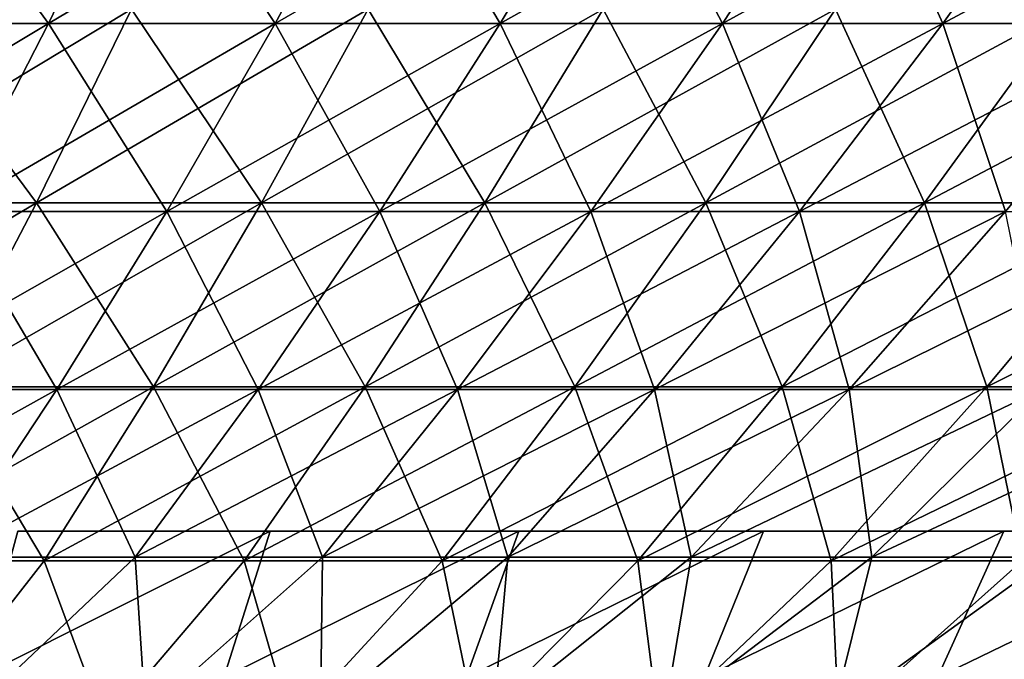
# Model space of a CAD drawing. Header units: millimetres. Extents: x -250 to 250, y 3898 to 4150.
# Tile 370 of 558: x 26 to 40, y 3918 to 3927. Entities that reach past the tile are written whole.
import ezdxf

# ---------------------------------------------------------------- set-up
doc = ezdxf.new("R2010")
doc.units = ezdxf.units.MM
doc.header["$LTSCALE"] = 5.599365
for name, color, linetype in [('2', 7, 'CONTINUOUS'), ('20', 7, 'CONTINUOUS'), ('3', 7, 'CONTINUOUS'), ('4', 7, 'CONTINUOUS'), ('5', 7, 'CONTINUOUS')]:
    doc.layers.add(name, color=color, linetype=linetype)

msp = doc.modelspace()

# ---------------------------------------------------------------- linework, layer by layer
at = {"layer": '2', "color": 251, "linetype": 'Continuous', "true_color": 0x504f50}
for points in [[(26.44, 3924.723, -105.125), (23.19, 3924.723, -105.889), (27.802, 3927.496, -110.541), (26.44, 3924.723, -105.125)], [(27.802, 3927.496, -110.541), (23.19, 3924.723, -105.889), (24.385, 3927.496, -111.344), (27.802, 3927.496, -110.541)], [(29.665, 3924.723, -104.261), (26.44, 3924.723, -105.125), (31.193, 3927.496, -109.632), (29.665, 3924.723, -104.261)], [(31.193, 3927.496, -109.632), (26.44, 3924.723, -105.125), (27.802, 3927.496, -110.541), (31.193, 3927.496, -109.632)], [(32.861, 3924.723, -103.298), (29.665, 3924.723, -104.261), (34.554, 3927.496, -108.619), (32.861, 3924.723, -103.298)], [(34.554, 3927.496, -108.619), (29.665, 3924.723, -104.261), (31.193, 3927.496, -109.632), (34.554, 3927.496, -108.619)], [(36.027, 3924.723, -102.237), (32.861, 3924.723, -103.298), (37.883, 3927.496, -107.504), (36.027, 3924.723, -102.237)], [(37.883, 3927.496, -107.504), (32.861, 3924.723, -103.298), (34.554, 3927.496, -108.619), (37.883, 3927.496, -107.504)], [(39.158, 3924.723, -101.079), (36.027, 3924.723, -102.237), (41.175, 3927.496, -106.286), (39.158, 3924.723, -101.079)], [(41.175, 3927.496, -106.286), (36.027, 3924.723, -102.237), (37.883, 3927.496, -107.504), (41.175, 3927.496, -106.286)], [(42.252, 3924.723, -99.825), (39.158, 3924.723, -101.079), (44.429, 3927.496, -104.968), (42.252, 3924.723, -99.825)], [(44.429, 3927.496, -104.968), (39.158, 3924.723, -101.079), (41.175, 3927.496, -106.286), (44.429, 3927.496, -104.968)], [(25.061, 3922.09, -99.644), (21.981, 3922.09, -100.368), (26.44, 3924.723, -105.125), (25.061, 3922.09, -99.644)], [(26.44, 3924.723, -105.125), (21.981, 3922.09, -100.368), (23.19, 3924.723, -105.889), (26.44, 3924.723, -105.125)], [(28.118, 3922.09, -98.825), (25.061, 3922.09, -99.644), (29.665, 3924.723, -104.261), (28.118, 3922.09, -98.825)], [(29.665, 3924.723, -104.261), (25.061, 3922.09, -99.644), (26.44, 3924.723, -105.125), (29.665, 3924.723, -104.261)], [(31.148, 3922.09, -97.912), (28.118, 3922.09, -98.825), (32.861, 3924.723, -103.298), (31.148, 3922.09, -97.912)], [(32.861, 3924.723, -103.298), (28.118, 3922.09, -98.825), (29.665, 3924.723, -104.261), (32.861, 3924.723, -103.298)], [(34.148, 3922.09, -96.906), (31.148, 3922.09, -97.912), (36.027, 3924.723, -102.237), (34.148, 3922.09, -96.906)], [(36.027, 3924.723, -102.237), (31.148, 3922.09, -97.912), (32.861, 3924.723, -103.298), (36.027, 3924.723, -102.237)], [(37.117, 3922.09, -95.809), (34.148, 3922.09, -96.906), (39.158, 3924.723, -101.079), (37.117, 3922.09, -95.809)], [(39.158, 3924.723, -101.079), (34.148, 3922.09, -96.906), (36.027, 3924.723, -102.237), (39.158, 3924.723, -101.079)], [(40.049, 3922.09, -94.62), (37.117, 3922.09, -95.809), (42.252, 3924.723, -99.825), (40.049, 3922.09, -94.62)], [(42.252, 3924.723, -99.825), (37.117, 3922.09, -95.809), (39.158, 3924.723, -101.079), (42.252, 3924.723, -99.825)], [(42.944, 3922.09, -93.342), (40.049, 3922.09, -94.62), (45.306, 3924.723, -98.477), (42.944, 3922.09, -93.342)], [(45.306, 3924.723, -98.477), (40.049, 3922.09, -94.62), (42.252, 3924.723, -99.825), (45.306, 3924.723, -98.477)], [(26.554, 3919.598, -93.327), (23.667, 3919.598, -94.101), (28.118, 3922.09, -98.825), (26.554, 3919.598, -93.327)], [(28.118, 3922.09, -98.825), (23.667, 3919.598, -94.101), (25.061, 3922.09, -99.644), (28.118, 3922.09, -98.825)], [(29.415, 3919.598, -92.465), (26.554, 3919.598, -93.327), (31.148, 3922.09, -97.912), (29.415, 3919.598, -92.465)], [(31.148, 3922.09, -97.912), (26.554, 3919.598, -93.327), (28.118, 3922.09, -98.825), (31.148, 3922.09, -97.912)], [(32.249, 3919.598, -91.516), (29.415, 3919.598, -92.465), (34.148, 3922.09, -96.906), (32.249, 3919.598, -91.516)], [(34.148, 3922.09, -96.906), (29.415, 3919.598, -92.465), (31.148, 3922.09, -97.912), (34.148, 3922.09, -96.906)], [(35.052, 3919.598, -90.479), (32.249, 3919.598, -91.516), (37.117, 3922.09, -95.809), (35.052, 3919.598, -90.479)], [(37.117, 3922.09, -95.809), (32.249, 3919.598, -91.516), (34.148, 3922.09, -96.906), (37.117, 3922.09, -95.809)], [(37.821, 3919.598, -89.357), (35.052, 3919.598, -90.479), (40.049, 3922.09, -94.62), (37.821, 3919.598, -89.357)], [(40.049, 3922.09, -94.62), (35.052, 3919.598, -90.479), (37.117, 3922.09, -95.809), (40.049, 3922.09, -94.62)], [(40.555, 3919.598, -88.15), (37.821, 3919.598, -89.357), (42.944, 3922.09, -93.342), (40.555, 3919.598, -88.15)], [(42.944, 3922.09, -93.342), (37.821, 3919.598, -89.357), (40.049, 3922.09, -94.62), (42.944, 3922.09, -93.342)], [(26.554, 3919.598, -93.327), (24.719, 3917.25, -87.844), (23.667, 3919.598, -94.101), (26.554, 3919.598, -93.327)], [(27.419, 3917.25, -87.039), (24.719, 3917.25, -87.844), (26.554, 3919.598, -93.327), (27.419, 3917.25, -87.039)], [(29.415, 3919.598, -92.465), (27.419, 3917.25, -87.039), (26.554, 3919.598, -93.327), (29.415, 3919.598, -92.465)], [(30.092, 3917.25, -86.151), (27.419, 3917.25, -87.039), (29.415, 3919.598, -92.465), (30.092, 3917.25, -86.151)], [(32.249, 3919.598, -91.516), (30.092, 3917.25, -86.151), (29.415, 3919.598, -92.465), (32.249, 3919.598, -91.516)], [(32.737, 3917.25, -85.181), (30.092, 3917.25, -86.151), (32.249, 3919.598, -91.516), (32.737, 3917.25, -85.181)], [(35.052, 3919.598, -90.479), (32.737, 3917.25, -85.181), (32.249, 3919.598, -91.516), (35.052, 3919.598, -90.479)], [(35.35, 3917.25, -84.13), (32.737, 3917.25, -85.181), (35.052, 3919.598, -90.479), (35.35, 3917.25, -84.13)], [(37.821, 3919.598, -89.357), (35.35, 3917.25, -84.13), (35.052, 3919.598, -90.479), (37.821, 3919.598, -89.357)], [(37.93, 3917.25, -82.999), (35.35, 3917.25, -84.13), (37.821, 3919.598, -89.357), (37.93, 3917.25, -82.999)], [(40.555, 3919.598, -88.15), (37.93, 3917.25, -82.999), (37.821, 3919.598, -89.357), (40.555, 3919.598, -88.15)], [(40.473, 3917.25, -81.789), (37.93, 3917.25, -82.999), (40.555, 3919.598, -88.15), (40.473, 3917.25, -81.789)]]:
    msp.add_3dface(points, dxfattribs=at)
at = {"layer": '20', "color": 18, "linetype": 'Continuous', "true_color": 0x000000}
for points in [[(29.126, 3917.924, -81.229), (25.604, 3917.924, -82.407), (29.788, 3920.023, -86.77), (29.126, 3917.924, -81.229)], [(29.788, 3920.023, -86.77), (25.604, 3917.924, -82.407), (26.177, 3920.023, -87.927), (29.788, 3920.023, -86.77)], [(25.604, 3917.924, 82.407), (29.126, 3917.924, 81.229), (29.788, 3920.023, 86.77), (25.604, 3917.924, 82.407)], [(26.177, 3920.023, 87.927), (25.604, 3917.924, 82.407), (29.788, 3920.023, 86.77), (26.177, 3920.023, 87.927)], [(32.594, 3917.924, -79.901), (29.126, 3917.924, -81.229), (33.349, 3920.023, -85.465), (32.594, 3917.924, -79.901)], [(33.349, 3920.023, -85.465), (29.126, 3917.924, -81.229), (29.788, 3920.023, -86.77), (33.349, 3920.023, -85.465)], [(29.126, 3917.924, 81.229), (32.594, 3917.924, 79.901), (33.349, 3920.023, 85.465), (29.126, 3917.924, 81.229)], [(29.788, 3920.023, 86.77), (29.126, 3917.924, 81.229), (33.349, 3920.023, 85.465), (29.788, 3920.023, 86.77)], [(36.001, 3917.924, -78.425), (32.594, 3917.924, -79.901), (36.852, 3920.023, -84.014), (36.001, 3917.924, -78.425)], [(36.852, 3920.023, -84.014), (32.594, 3917.924, -79.901), (33.349, 3920.023, -85.465), (36.852, 3920.023, -84.014)], [(32.594, 3917.924, 79.901), (36.001, 3917.924, 78.425), (36.852, 3920.023, 84.014), (32.594, 3917.924, 79.901)], [(33.349, 3920.023, 85.465), (32.594, 3917.924, 79.901), (36.852, 3920.023, 84.014), (33.349, 3920.023, 85.465)], [(39.342, 3917.924, -76.803), (36.001, 3917.924, -78.425), (40.292, 3920.023, -82.419), (39.342, 3917.924, -76.803)], [(40.292, 3920.023, -82.419), (36.001, 3917.924, -78.425), (36.852, 3920.023, -84.014), (40.292, 3920.023, -82.419)], [(36.001, 3917.924, 78.425), (39.342, 3917.924, 76.803), (40.292, 3920.023, 82.419), (36.001, 3917.924, 78.425)], [(36.852, 3920.023, 84.014), (36.001, 3917.924, 78.425), (40.292, 3920.023, 82.419), (36.852, 3920.023, 84.014)], [(42.609, 3917.924, -75.04), (39.342, 3917.924, -76.803), (43.664, 3920.023, -80.684), (42.609, 3917.924, -75.04)], [(43.664, 3920.023, -80.684), (39.342, 3917.924, -76.803), (40.292, 3920.023, -82.419), (43.664, 3920.023, -80.684)], [(39.342, 3917.924, 76.803), (42.609, 3917.924, 75.04), (43.664, 3920.023, 80.684), (39.342, 3917.924, 76.803)], [(40.292, 3920.023, 82.419), (39.342, 3917.924, 76.803), (43.664, 3920.023, 80.684), (40.292, 3920.023, 82.419)]]:
    msp.add_3dface(points, dxfattribs=at)
at = {"layer": '3', "color": 251, "linetype": 'Continuous', "true_color": 0x504f50}
for points in [[(23.19, 3924.723, 105.889), (26.44, 3924.723, 105.125), (24.385, 3927.496, 111.344), (23.19, 3924.723, 105.889)], [(24.385, 3927.496, 111.344), (26.44, 3924.723, 105.125), (27.802, 3927.496, 110.541), (24.385, 3927.496, 111.344)], [(26.44, 3924.723, 105.125), (29.665, 3924.723, 104.261), (27.802, 3927.496, 110.541), (26.44, 3924.723, 105.125)], [(27.802, 3927.496, 110.541), (29.665, 3924.723, 104.261), (31.193, 3927.496, 109.632), (27.802, 3927.496, 110.541)], [(29.665, 3924.723, 104.261), (32.861, 3924.723, 103.298), (31.193, 3927.496, 109.632), (29.665, 3924.723, 104.261)], [(31.193, 3927.496, 109.632), (32.861, 3924.723, 103.298), (34.554, 3927.496, 108.619), (31.193, 3927.496, 109.632)], [(32.861, 3924.723, 103.298), (36.027, 3924.723, 102.237), (34.554, 3927.496, 108.619), (32.861, 3924.723, 103.298)], [(34.554, 3927.496, 108.619), (36.027, 3924.723, 102.237), (37.883, 3927.496, 107.504), (34.554, 3927.496, 108.619)], [(36.027, 3924.723, 102.237), (39.158, 3924.723, 101.079), (37.883, 3927.496, 107.504), (36.027, 3924.723, 102.237)], [(37.883, 3927.496, 107.504), (39.158, 3924.723, 101.079), (41.175, 3927.496, 106.286), (37.883, 3927.496, 107.504)], [(39.158, 3924.723, 101.079), (42.252, 3924.723, 99.825), (41.175, 3927.496, 106.286), (39.158, 3924.723, 101.079)], [(23.19, 3924.723, 105.889), (25.061, 3922.09, 99.644), (26.44, 3924.723, 105.125), (23.19, 3924.723, 105.889)], [(25.061, 3922.09, 99.644), (28.118, 3922.09, 98.825), (26.44, 3924.723, 105.125), (25.061, 3922.09, 99.644)], [(26.44, 3924.723, 105.125), (28.118, 3922.09, 98.825), (29.665, 3924.723, 104.261), (26.44, 3924.723, 105.125)], [(28.118, 3922.09, 98.825), (31.148, 3922.09, 97.912), (29.665, 3924.723, 104.261), (28.118, 3922.09, 98.825)], [(29.665, 3924.723, 104.261), (31.148, 3922.09, 97.912), (32.861, 3924.723, 103.298), (29.665, 3924.723, 104.261)], [(31.148, 3922.09, 97.912), (34.148, 3922.09, 96.906), (32.861, 3924.723, 103.298), (31.148, 3922.09, 97.912)], [(32.861, 3924.723, 103.298), (34.148, 3922.09, 96.906), (36.027, 3924.723, 102.237), (32.861, 3924.723, 103.298)], [(34.148, 3922.09, 96.906), (37.117, 3922.09, 95.809), (36.027, 3924.723, 102.237), (34.148, 3922.09, 96.906)], [(36.027, 3924.723, 102.237), (37.117, 3922.09, 95.809), (39.158, 3924.723, 101.079), (36.027, 3924.723, 102.237)], [(37.117, 3922.09, 95.809), (40.049, 3922.09, 94.62), (39.158, 3924.723, 101.079), (37.117, 3922.09, 95.809)], [(39.158, 3924.723, 101.079), (40.049, 3922.09, 94.62), (42.252, 3924.723, 99.825), (39.158, 3924.723, 101.079)], [(40.049, 3922.09, 94.62), (42.944, 3922.09, 93.342), (42.252, 3924.723, 99.825), (40.049, 3922.09, 94.62)], [(23.667, 3919.598, 94.101), (26.554, 3919.598, 93.327), (25.061, 3922.09, 99.644), (23.667, 3919.598, 94.101)], [(25.061, 3922.09, 99.644), (26.554, 3919.598, 93.327), (28.118, 3922.09, 98.825), (25.061, 3922.09, 99.644)], [(26.554, 3919.598, 93.327), (29.415, 3919.598, 92.465), (28.118, 3922.09, 98.825), (26.554, 3919.598, 93.327)], [(28.118, 3922.09, 98.825), (29.415, 3919.598, 92.465), (31.148, 3922.09, 97.912), (28.118, 3922.09, 98.825)], [(29.415, 3919.598, 92.465), (32.249, 3919.598, 91.516), (31.148, 3922.09, 97.912), (29.415, 3919.598, 92.465)], [(31.148, 3922.09, 97.912), (32.249, 3919.598, 91.516), (34.148, 3922.09, 96.906), (31.148, 3922.09, 97.912)], [(32.249, 3919.598, 91.516), (35.052, 3919.598, 90.479), (34.148, 3922.09, 96.906), (32.249, 3919.598, 91.516)], [(34.148, 3922.09, 96.906), (35.052, 3919.598, 90.479), (37.117, 3922.09, 95.809), (34.148, 3922.09, 96.906)], [(35.052, 3919.598, 90.479), (37.821, 3919.598, 89.357), (37.117, 3922.09, 95.809), (35.052, 3919.598, 90.479)], [(37.117, 3922.09, 95.809), (37.821, 3919.598, 89.357), (40.049, 3922.09, 94.62), (37.117, 3922.09, 95.809)], [(37.821, 3919.598, 89.357), (40.555, 3919.598, 88.15), (40.049, 3922.09, 94.62), (37.821, 3919.598, 89.357)], [(40.049, 3922.09, 94.62), (40.555, 3919.598, 88.15), (42.944, 3922.09, 93.342), (40.049, 3922.09, 94.62)], [(26.554, 3919.598, 93.327), (23.667, 3919.598, 94.101), (24.719, 3917.25, 87.844), (26.554, 3919.598, 93.327)], [(27.419, 3917.25, 87.039), (26.554, 3919.598, 93.327), (24.719, 3917.25, 87.844), (27.419, 3917.25, 87.039)], [(29.415, 3919.598, 92.465), (26.554, 3919.598, 93.327), (27.419, 3917.25, 87.039), (29.415, 3919.598, 92.465)], [(30.092, 3917.25, 86.151), (29.415, 3919.598, 92.465), (27.419, 3917.25, 87.039), (30.092, 3917.25, 86.151)], [(32.249, 3919.598, 91.516), (29.415, 3919.598, 92.465), (30.092, 3917.25, 86.151), (32.249, 3919.598, 91.516)], [(32.737, 3917.25, 85.181), (32.249, 3919.598, 91.516), (30.092, 3917.25, 86.151), (32.737, 3917.25, 85.181)], [(35.052, 3919.598, 90.479), (32.249, 3919.598, 91.516), (32.737, 3917.25, 85.181), (35.052, 3919.598, 90.479)], [(35.35, 3917.25, 84.13), (35.052, 3919.598, 90.479), (32.737, 3917.25, 85.181), (35.35, 3917.25, 84.13)], [(37.821, 3919.598, 89.357), (35.052, 3919.598, 90.479), (35.35, 3917.25, 84.13), (37.821, 3919.598, 89.357)], [(37.93, 3917.25, 82.999), (37.821, 3919.598, 89.357), (35.35, 3917.25, 84.13), (37.93, 3917.25, 82.999)], [(40.555, 3919.598, 88.15), (37.821, 3919.598, 89.357), (37.93, 3917.25, 82.999), (40.555, 3919.598, 88.15)], [(40.473, 3917.25, 81.789), (40.555, 3919.598, 88.15), (37.93, 3917.25, 82.999), (40.473, 3917.25, 81.789)]]:
    msp.add_3dface(points, dxfattribs=at)
at = {"layer": '4', "color": 155, "linetype": 'Continuous', "true_color": 0x4a708c}
for points in [[(26.615, 3927.295, 105.821), (23.344, 3927.295, 106.59), (27.983, 3930.132, 111.26), (26.615, 3927.295, 105.821)], [(27.983, 3930.132, 111.26), (23.344, 3927.295, 106.59), (24.544, 3930.132, 112.069), (27.983, 3930.132, 111.26)], [(29.861, 3927.295, 104.951), (26.615, 3927.295, 105.821), (31.396, 3930.132, 110.346), (29.861, 3927.295, 104.951)], [(31.396, 3930.132, 110.346), (26.615, 3927.295, 105.821), (27.983, 3930.132, 111.26), (31.396, 3930.132, 110.346)], [(33.079, 3927.295, 103.981), (29.861, 3927.295, 104.951), (34.779, 3930.132, 109.327), (33.079, 3927.295, 103.981)], [(34.779, 3930.132, 109.327), (29.861, 3927.295, 104.951), (31.396, 3930.132, 110.346), (34.779, 3930.132, 109.327)], [(36.265, 3927.295, 102.913), (33.079, 3927.295, 103.981), (38.13, 3930.132, 108.204), (36.265, 3927.295, 102.913)], [(38.13, 3930.132, 108.204), (33.079, 3927.295, 103.981), (34.779, 3930.132, 109.327), (38.13, 3930.132, 108.204)], [(39.417, 3927.295, 101.748), (36.265, 3927.295, 102.913), (41.444, 3930.132, 106.978), (39.417, 3927.295, 101.748)], [(41.444, 3930.132, 106.978), (36.265, 3927.295, 102.913), (38.13, 3930.132, 108.204), (41.444, 3930.132, 106.978)], [(42.532, 3927.295, 100.486), (39.417, 3927.295, 101.748), (44.718, 3930.132, 105.651), (42.532, 3927.295, 100.486)], [(44.718, 3930.132, 105.651), (39.417, 3927.295, 101.748), (41.444, 3930.132, 106.978), (44.718, 3930.132, 105.651)], [(25.23, 3924.601, 100.313), (22.129, 3924.601, 101.042), (26.615, 3927.295, 105.821), (25.23, 3924.601, 100.313)], [(26.615, 3927.295, 105.821), (22.129, 3924.601, 101.042), (23.344, 3927.295, 106.59), (26.615, 3927.295, 105.821)], [(28.307, 3924.601, 99.488), (25.23, 3924.601, 100.313), (29.861, 3927.295, 104.951), (28.307, 3924.601, 99.488)], [(29.861, 3927.295, 104.951), (25.23, 3924.601, 100.313), (26.615, 3927.295, 105.821), (29.861, 3927.295, 104.951)], [(31.357, 3924.601, 98.569), (28.307, 3924.601, 99.488), (33.079, 3927.295, 103.981), (31.357, 3924.601, 98.569)], [(33.079, 3927.295, 103.981), (28.307, 3924.601, 99.488), (29.861, 3927.295, 104.951), (33.079, 3927.295, 103.981)], [(34.378, 3924.601, 97.557), (31.357, 3924.601, 98.569), (36.265, 3927.295, 102.913), (34.378, 3924.601, 97.557)], [(36.265, 3927.295, 102.913), (31.357, 3924.601, 98.569), (33.079, 3927.295, 103.981), (36.265, 3927.295, 102.913)], [(37.366, 3924.601, 96.452), (34.378, 3924.601, 97.557), (39.417, 3927.295, 101.748), (37.366, 3924.601, 96.452)], [(39.417, 3927.295, 101.748), (34.378, 3924.601, 97.557), (36.265, 3927.295, 102.913), (39.417, 3927.295, 101.748)], [(40.318, 3924.601, 95.256), (37.366, 3924.601, 96.452), (42.532, 3927.295, 100.486), (40.318, 3924.601, 95.256)], [(42.532, 3927.295, 100.486), (37.366, 3924.601, 96.452), (39.417, 3927.295, 101.748), (42.532, 3927.295, 100.486)], [(26.734, 3922.052, 93.962), (23.828, 3922.052, 94.741), (28.307, 3924.601, 99.488), (26.734, 3922.052, 93.962)], [(28.307, 3924.601, 99.488), (23.828, 3922.052, 94.741), (25.23, 3924.601, 100.313), (28.307, 3924.601, 99.488)], [(29.615, 3922.052, 93.094), (26.734, 3922.052, 93.962), (31.357, 3924.601, 98.569), (29.615, 3922.052, 93.094)], [(31.357, 3924.601, 98.569), (26.734, 3922.052, 93.962), (28.307, 3924.601, 99.488), (31.357, 3924.601, 98.569)], [(32.468, 3922.052, 92.138), (29.615, 3922.052, 93.094), (34.378, 3924.601, 97.557), (32.468, 3922.052, 92.138)], [(34.378, 3924.601, 97.557), (29.615, 3922.052, 93.094), (31.357, 3924.601, 98.569), (34.378, 3924.601, 97.557)], [(35.29, 3922.052, 91.094), (32.468, 3922.052, 92.138), (37.366, 3924.601, 96.452), (35.29, 3922.052, 91.094)], [(37.366, 3924.601, 96.452), (32.468, 3922.052, 92.138), (34.378, 3924.601, 97.557), (37.366, 3924.601, 96.452)], [(38.079, 3922.052, 89.964), (35.29, 3922.052, 91.094), (40.318, 3924.601, 95.256), (38.079, 3922.052, 89.964)], [(40.318, 3924.601, 95.256), (35.29, 3922.052, 91.094), (37.366, 3924.601, 96.452), (40.318, 3924.601, 95.256)], [(40.831, 3922.052, 88.749), (38.079, 3922.052, 89.964), (43.233, 3924.601, 93.969), (40.831, 3922.052, 88.749)], [(43.233, 3924.601, 93.969), (38.079, 3922.052, 89.964), (40.318, 3924.601, 95.256), (43.233, 3924.601, 93.969)], [(25.145, 3919.649, 88.375), (22.412, 3919.649, 89.108), (26.734, 3922.052, 93.962), (25.145, 3919.649, 88.375)], [(26.734, 3922.052, 93.962), (22.412, 3919.649, 89.108), (23.828, 3922.052, 94.741), (26.734, 3922.052, 93.962)], [(27.855, 3919.649, 87.559), (25.145, 3919.649, 88.375), (29.615, 3922.052, 93.094), (27.855, 3919.649, 87.559)], [(29.615, 3922.052, 93.094), (25.145, 3919.649, 88.375), (26.734, 3922.052, 93.962), (29.615, 3922.052, 93.094)], [(30.538, 3919.649, 86.66), (27.855, 3919.649, 87.559), (32.468, 3922.052, 92.138), (30.538, 3919.649, 86.66)], [(32.468, 3922.052, 92.138), (27.855, 3919.649, 87.559), (29.615, 3922.052, 93.094), (32.468, 3922.052, 92.138)], [(33.192, 3919.649, 85.678), (30.538, 3919.649, 86.66), (35.29, 3922.052, 91.094), (33.192, 3919.649, 85.678)], [(35.29, 3922.052, 91.094), (30.538, 3919.649, 86.66), (32.468, 3922.052, 92.138), (35.29, 3922.052, 91.094)], [(35.815, 3919.649, 84.615), (33.192, 3919.649, 85.678), (38.079, 3922.052, 89.964), (35.815, 3919.649, 84.615)], [(38.079, 3922.052, 89.964), (33.192, 3919.649, 85.678), (35.29, 3922.052, 91.094), (38.079, 3922.052, 89.964)], [(38.403, 3919.649, 83.472), (35.815, 3919.649, 84.615), (40.831, 3922.052, 88.749), (38.403, 3919.649, 83.472)], [(40.831, 3922.052, 88.749), (35.815, 3919.649, 84.615), (38.079, 3922.052, 89.964), (40.831, 3922.052, 88.749)], [(40.956, 3919.649, 82.25), (38.403, 3919.649, 83.472), (43.545, 3922.052, 87.45), (40.956, 3919.649, 82.25)], [(43.545, 3922.052, 87.45), (38.403, 3919.649, 83.472), (40.831, 3922.052, 88.749), (43.545, 3922.052, 87.45)], [(27.855, 3919.649, 87.559), (25.472, 3917.394, 82.157), (25.145, 3919.649, 88.375), (27.855, 3919.649, 87.559)], [(28.005, 3917.394, 81.329), (25.472, 3917.394, 82.157), (27.855, 3919.649, 87.559), (28.005, 3917.394, 81.329)], [(30.538, 3919.649, 86.66), (28.005, 3917.394, 81.329), (27.855, 3919.649, 87.559), (30.538, 3919.649, 86.66)], [(30.51, 3917.394, 80.422), (28.005, 3917.394, 81.329), (30.538, 3919.649, 86.66), (30.51, 3917.394, 80.422)], [(32.987, 3917.394, 79.439), (30.51, 3917.394, 80.422), (33.192, 3919.649, 85.678), (32.987, 3917.394, 79.439)], [(33.192, 3919.649, 85.678), (30.51, 3917.394, 80.422), (30.538, 3919.649, 86.66), (33.192, 3919.649, 85.678)], [(35.432, 3917.394, 78.379), (32.987, 3917.394, 79.439), (35.815, 3919.649, 84.615), (35.432, 3917.394, 78.379)], [(35.815, 3919.649, 84.615), (32.987, 3917.394, 79.439), (33.192, 3919.649, 85.678), (35.815, 3919.649, 84.615)], [(37.842, 3917.394, 77.244), (35.432, 3917.394, 78.379), (38.403, 3919.649, 83.472), (37.842, 3917.394, 77.244)], [(38.403, 3919.649, 83.472), (35.432, 3917.394, 78.379), (35.815, 3919.649, 84.615), (38.403, 3919.649, 83.472)], [(40.217, 3917.394, 76.035), (37.842, 3917.394, 77.244), (40.956, 3919.649, 82.25), (40.217, 3917.394, 76.035)], [(40.956, 3919.649, 82.25), (37.842, 3917.394, 77.244), (38.403, 3919.649, 83.472), (40.956, 3919.649, 82.25)], [(42.553, 3917.394, 74.753), (40.217, 3917.394, 76.035), (43.469, 3919.649, 80.95), (42.553, 3917.394, 74.753)], [(43.469, 3919.649, 80.95), (40.217, 3917.394, 76.035), (40.956, 3919.649, 82.25), (43.469, 3919.649, 80.95)]]:
    msp.add_3dface(points, dxfattribs=at)
at = {"layer": '5', "color": 155, "linetype": 'Continuous', "true_color": 0x4a708c}
for points in [[(23.344, 3927.295, -106.59), (26.615, 3927.295, -105.821), (24.544, 3930.132, -112.069), (23.344, 3927.295, -106.59)], [(24.544, 3930.132, -112.069), (26.615, 3927.295, -105.821), (27.983, 3930.132, -111.26), (24.544, 3930.132, -112.069)], [(26.615, 3927.295, -105.821), (29.861, 3927.295, -104.951), (27.983, 3930.132, -111.26), (26.615, 3927.295, -105.821)], [(27.983, 3930.132, -111.26), (29.861, 3927.295, -104.951), (31.396, 3930.132, -110.346), (27.983, 3930.132, -111.26)], [(29.861, 3927.295, -104.951), (33.079, 3927.295, -103.981), (31.396, 3930.132, -110.346), (29.861, 3927.295, -104.951)], [(31.396, 3930.132, -110.346), (33.079, 3927.295, -103.981), (34.779, 3930.132, -109.327), (31.396, 3930.132, -110.346)], [(33.079, 3927.295, -103.981), (36.265, 3927.295, -102.913), (34.779, 3930.132, -109.327), (33.079, 3927.295, -103.981)], [(34.779, 3930.132, -109.327), (36.265, 3927.295, -102.913), (38.13, 3930.132, -108.204), (34.779, 3930.132, -109.327)], [(36.265, 3927.295, -102.913), (39.417, 3927.295, -101.748), (38.13, 3930.132, -108.204), (36.265, 3927.295, -102.913)], [(38.13, 3930.132, -108.204), (39.417, 3927.295, -101.748), (41.444, 3930.132, -106.978), (38.13, 3930.132, -108.204)], [(39.417, 3927.295, -101.748), (42.532, 3927.295, -100.486), (41.444, 3930.132, -106.978), (39.417, 3927.295, -101.748)], [(23.344, 3927.295, -106.59), (25.23, 3924.601, -100.313), (26.615, 3927.295, -105.821), (23.344, 3927.295, -106.59)], [(25.23, 3924.601, -100.313), (28.307, 3924.601, -99.488), (26.615, 3927.295, -105.821), (25.23, 3924.601, -100.313)], [(26.615, 3927.295, -105.821), (28.307, 3924.601, -99.488), (29.861, 3927.295, -104.951), (26.615, 3927.295, -105.821)], [(28.307, 3924.601, -99.488), (31.357, 3924.601, -98.569), (29.861, 3927.295, -104.951), (28.307, 3924.601, -99.488)], [(29.861, 3927.295, -104.951), (31.357, 3924.601, -98.569), (33.079, 3927.295, -103.981), (29.861, 3927.295, -104.951)], [(31.357, 3924.601, -98.569), (34.378, 3924.601, -97.557), (33.079, 3927.295, -103.981), (31.357, 3924.601, -98.569)], [(33.079, 3927.295, -103.981), (34.378, 3924.601, -97.557), (36.265, 3927.295, -102.913), (33.079, 3927.295, -103.981)], [(34.378, 3924.601, -97.557), (37.366, 3924.601, -96.452), (36.265, 3927.295, -102.913), (34.378, 3924.601, -97.557)], [(36.265, 3927.295, -102.913), (37.366, 3924.601, -96.452), (39.417, 3927.295, -101.748), (36.265, 3927.295, -102.913)], [(37.366, 3924.601, -96.452), (40.318, 3924.601, -95.256), (39.417, 3927.295, -101.748), (37.366, 3924.601, -96.452)], [(39.417, 3927.295, -101.748), (40.318, 3924.601, -95.256), (42.532, 3927.295, -100.486), (39.417, 3927.295, -101.748)], [(23.828, 3922.052, -94.741), (26.734, 3922.052, -93.962), (25.23, 3924.601, -100.313), (23.828, 3922.052, -94.741)], [(25.23, 3924.601, -100.313), (26.734, 3922.052, -93.962), (28.307, 3924.601, -99.488), (25.23, 3924.601, -100.313)], [(26.734, 3922.052, -93.962), (29.615, 3922.052, -93.094), (28.307, 3924.601, -99.488), (26.734, 3922.052, -93.962)], [(28.307, 3924.601, -99.488), (29.615, 3922.052, -93.094), (31.357, 3924.601, -98.569), (28.307, 3924.601, -99.488)], [(29.615, 3922.052, -93.094), (32.468, 3922.052, -92.138), (31.357, 3924.601, -98.569), (29.615, 3922.052, -93.094)], [(31.357, 3924.601, -98.569), (32.468, 3922.052, -92.138), (34.378, 3924.601, -97.557), (31.357, 3924.601, -98.569)], [(32.468, 3922.052, -92.138), (35.29, 3922.052, -91.094), (34.378, 3924.601, -97.557), (32.468, 3922.052, -92.138)], [(34.378, 3924.601, -97.557), (35.29, 3922.052, -91.094), (37.366, 3924.601, -96.452), (34.378, 3924.601, -97.557)], [(35.29, 3922.052, -91.094), (38.079, 3922.052, -89.964), (37.366, 3924.601, -96.452), (35.29, 3922.052, -91.094)], [(37.366, 3924.601, -96.452), (38.079, 3922.052, -89.964), (40.318, 3924.601, -95.256), (37.366, 3924.601, -96.452)], [(38.079, 3922.052, -89.964), (40.831, 3922.052, -88.749), (40.318, 3924.601, -95.256), (38.079, 3922.052, -89.964)], [(23.828, 3922.052, -94.741), (25.145, 3919.649, -88.375), (26.734, 3922.052, -93.962), (23.828, 3922.052, -94.741)], [(25.145, 3919.649, -88.375), (27.855, 3919.649, -87.559), (26.734, 3922.052, -93.962), (25.145, 3919.649, -88.375)], [(26.734, 3922.052, -93.962), (27.855, 3919.649, -87.559), (29.615, 3922.052, -93.094), (26.734, 3922.052, -93.962)], [(27.855, 3919.649, -87.559), (30.538, 3919.649, -86.66), (29.615, 3922.052, -93.094), (27.855, 3919.649, -87.559)], [(29.615, 3922.052, -93.094), (30.538, 3919.649, -86.66), (32.468, 3922.052, -92.138), (29.615, 3922.052, -93.094)], [(30.538, 3919.649, -86.66), (33.192, 3919.649, -85.678), (32.468, 3922.052, -92.138), (30.538, 3919.649, -86.66)], [(32.468, 3922.052, -92.138), (33.192, 3919.649, -85.678), (35.29, 3922.052, -91.094), (32.468, 3922.052, -92.138)], [(33.192, 3919.649, -85.678), (35.815, 3919.649, -84.615), (35.29, 3922.052, -91.094), (33.192, 3919.649, -85.678)], [(35.29, 3922.052, -91.094), (35.815, 3919.649, -84.615), (38.079, 3922.052, -89.964), (35.29, 3922.052, -91.094)], [(35.815, 3919.649, -84.615), (38.403, 3919.649, -83.472), (38.079, 3922.052, -89.964), (35.815, 3919.649, -84.615)], [(38.079, 3922.052, -89.964), (38.403, 3919.649, -83.472), (40.831, 3922.052, -88.749), (38.079, 3922.052, -89.964)], [(38.403, 3919.649, -83.472), (40.956, 3919.649, -82.25), (40.831, 3922.052, -88.749), (38.403, 3919.649, -83.472)], [(27.855, 3919.649, -87.559), (25.145, 3919.649, -88.375), (25.472, 3917.394, -82.157), (27.855, 3919.649, -87.559)], [(28.005, 3917.394, -81.329), (27.855, 3919.649, -87.559), (25.472, 3917.394, -82.157), (28.005, 3917.394, -81.329)], [(30.538, 3919.649, -86.66), (27.855, 3919.649, -87.559), (28.005, 3917.394, -81.329), (30.538, 3919.649, -86.66)], [(30.51, 3917.394, -80.422), (30.538, 3919.649, -86.66), (28.005, 3917.394, -81.329), (30.51, 3917.394, -80.422)], [(33.192, 3919.649, -85.678), (30.538, 3919.649, -86.66), (30.51, 3917.394, -80.422), (33.192, 3919.649, -85.678)], [(32.987, 3917.394, -79.439), (33.192, 3919.649, -85.678), (30.51, 3917.394, -80.422), (32.987, 3917.394, -79.439)], [(35.815, 3919.649, -84.615), (33.192, 3919.649, -85.678), (32.987, 3917.394, -79.439), (35.815, 3919.649, -84.615)], [(35.432, 3917.394, -78.379), (35.815, 3919.649, -84.615), (32.987, 3917.394, -79.439), (35.432, 3917.394, -78.379)], [(38.403, 3919.649, -83.472), (35.815, 3919.649, -84.615), (35.432, 3917.394, -78.379), (38.403, 3919.649, -83.472)], [(37.842, 3917.394, -77.244), (38.403, 3919.649, -83.472), (35.432, 3917.394, -78.379), (37.842, 3917.394, -77.244)], [(40.956, 3919.649, -82.25), (38.403, 3919.649, -83.472), (37.842, 3917.394, -77.244), (40.956, 3919.649, -82.25)], [(40.217, 3917.394, -76.035), (40.956, 3919.649, -82.25), (37.842, 3917.394, -77.244), (40.217, 3917.394, -76.035)], [(43.469, 3919.649, -80.95), (40.956, 3919.649, -82.25), (40.217, 3917.394, -76.035), (43.469, 3919.649, -80.95)], [(42.553, 3917.394, -74.753), (43.469, 3919.649, -80.95), (40.217, 3917.394, -76.035), (42.553, 3917.394, -74.753)]]:
    msp.add_3dface(points, dxfattribs=at)

doc.saveas('drawing.dxf')
